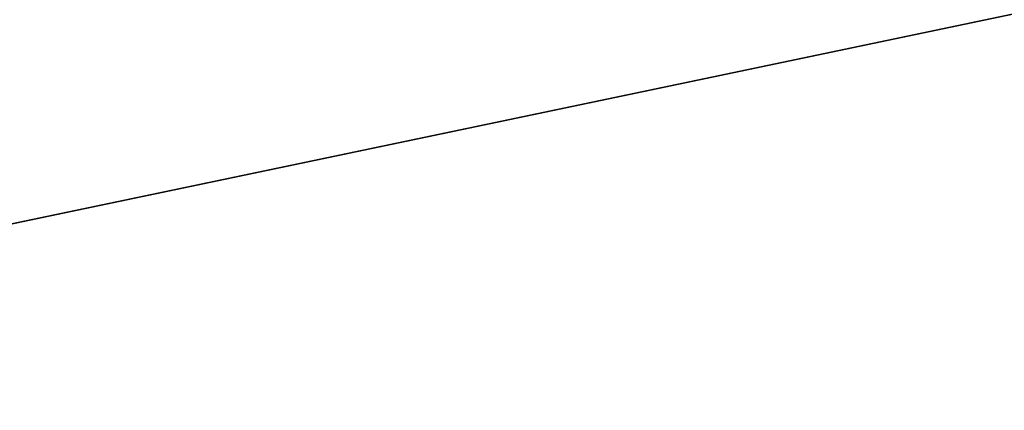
# Model space of a CAD drawing. Extents: x 226 to 378, y -30 to 313.
# Tile 819 of 1056: x 271.958 to 272.582, y 292.442 to 292.689. Entities that reach past the tile are written whole.
import ezdxf

# ---------------------------------------------------------------- set-up
doc = ezdxf.new("R2010")
doc.units = 0
doc.header["$LTSCALE"] = 25.4
doc.layers.get('0').update_dxf_attribs({"color": 13, "linetype": 'CONTINUOUS'})
doc.layers.add('_NCL1_33', color=41, linetype='CONTINUOUS')

# ---------------------------------------------------------------- blocks, each defined once
blk = doc.blocks.new('EWON_2005CD_4005CD_COSY141')
at = {"layer": '_NCL1_33', "color": 0}
for p, q in [((106.68, 20.32, 222.25), (104.25412, 19.812, 222.46222)), ((106.68, 20.32, 222.25), (104.25412, 19.812, 222.46222)), ((104.25412, 19.812, 249.97776), (106.68, 20.32, 250.19)), ((104.25412, 19.812, 249.97776), (106.68, 20.32, 250.19))]:
    blk.add_line(p, q, dxfattribs=at)
at = {"layer": '_NCL1_33', "color": 41}
mesh = blk.add_polyface(dxfattribs=at)
corners = [(106.68, 20.32, 222.25), (104.25412, 19.812, 222.46222), (106.68, 19.812, 222.25)]
mesh.append_faces([[corners[k] for k in face] for face in [(0, 1, 2)]], dxfattribs={"color": 41})
mesh = blk.add_polyface(dxfattribs=at)
corners = [(106.68, 20.32, 222.25), (104.25412, 20.32, 222.46222), (104.25412, 19.812, 222.46222)]
mesh.append_faces([[corners[k] for k in face] for face in [(0, 1, 2)]], dxfattribs={"color": 41})
mesh = blk.add_polyface(dxfattribs=at)
corners = [(106.68, 19.812, 250.19), (104.25412, 19.812, 249.97776), (106.68, 20.32, 250.19)]
mesh.append_faces([[corners[k] for k in face] for face in [(0, 1, 2)]], dxfattribs={"color": 41})
mesh = blk.add_polyface(dxfattribs=at)
corners = [(106.68, 20.32, 250.19), (104.25412, 19.812, 249.97776), (104.25412, 20.32, 249.97776)]
mesh.append_faces([[corners[k] for k in face] for face in [(0, 1, 2)]], dxfattribs={"color": 41})

msp = doc.modelspace()

# ---------------------------------------------------------------- block references
at = {"color": 0, "rotation": 179.9999999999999}
msp.add_blockref('EWON_2005CD_4005CD_COSY141', (378.03735, 312.7553), dxfattribs=at)

doc.saveas('drawing.dxf')
